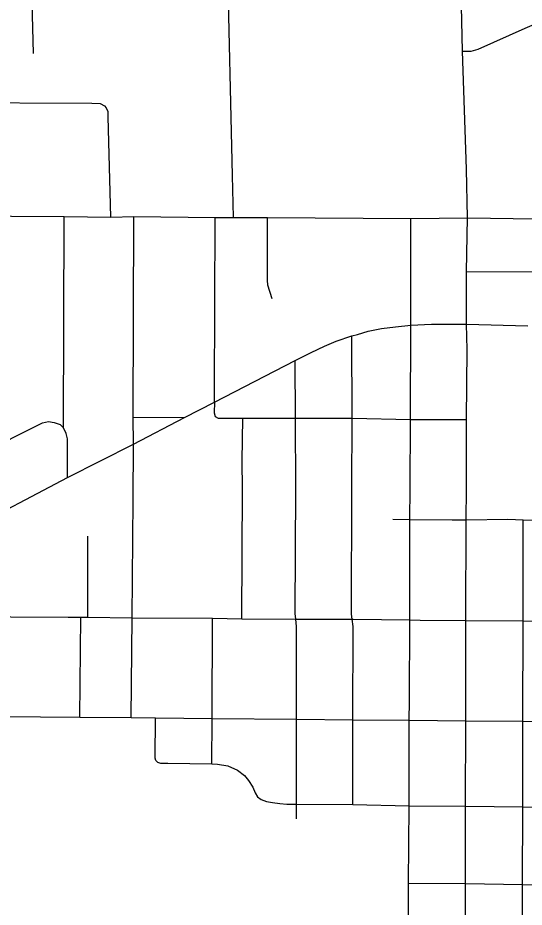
# Model space of a CAD drawing. Extents: x -1403959 to 81668, y -1400582 to 11018.
# Drawn here: x 6669.1 to 6730.3, y 8142 to 8249.6 of the extents above; entities that cross this region are included whole.
import ezdxf

# ---------------------------------------------------------------- set-up
doc = ezdxf.new("R2010")
doc.units = 0
doc.layers.add('tdCiSectNmbr', color=7, linetype='Continuous')
doc.layers.add('tdCiSectTwpRng', color=7, linetype='Continuous')

msp = doc.modelspace()

# ---------------------------------------------------------------- linework, layer by layer
at = {"layer": 'tdCiSectNmbr'}
for points in [[(6723.3, 8231.28), (6722.83, 8245.53), (6722.41, 8263.66), (6722.41, 8264.78), (6722.3, 8270.3), (6722.32, 8270.97), (6722.2, 8271.81), (6722.16, 8271.97)], [(6723.42, 8225.36), (6723.3, 8231.28)], [(6626.86, 8225.77), (6626.86, 8225.77), (6633.73, 8225.76), (6647.27, 8225.77), (6654.91, 8225.61), (6660.82, 8225.61), (6661.84, 8225.63), (6668.3, 8225.58), (6674.67, 8225.55), (6680.29, 8225.47), (6683.08, 8225.52), (6692.92, 8225.42), (6693.17, 8225.42), (6695.12, 8225.42), (6699.25, 8225.41), (6716.57, 8225.29)], [(6716.57, 8225.29), (6723.42, 8225.36), (6731.74, 8225.24), (6731.74, 8225.24)], [(6723.32, 8212.51), (6723.32, 8218.89), (6723.42, 8225.36)], [(6662.66, 8187.44), (6675.07, 8193.98), (6683.05, 8198.02), (6689.22, 8201.22), (6692.83, 8203.08), (6702.61, 8208.12), (6704.52, 8209.1), (6706.15, 8209.87), (6707.56, 8210.45), (6709.46, 8211.1), (6710.11, 8211.28), (6711.43, 8211.65), (6713.01, 8211.98), (6714.7, 8212.2), (6716.57, 8212.41)], [(6716.57, 8212.41), (6719.09, 8212.51), (6723.32, 8212.51)], [(6723.32, 8212.51), (6730.72, 8212.33)], [(6723.38, 8209.44), (6723.38, 8209.44), (6723.32, 8212.51)], [(6723.24, 8176.66), (6723.27, 8188.86), (6723.32, 8192.54), (6723.29, 8201), (6723.38, 8209.44)], [(6661.24, 8177.17), (6675.13, 8177.06)], [(6675.13, 8177.06), (6676.7, 8177.06), (6677.54, 8177.06), (6682.87, 8177), (6692.6, 8176.94), (6696.15, 8176.89)], [(6696.15, 8176.89), (6702.59, 8176.83), (6702.67, 8176.83), (6702.68, 8176.83), (6702.77, 8176.83), (6709.39, 8176.82), (6709.48, 8176.82), (6709.6, 8176.82), (6716.44, 8176.75), (6717.69, 8176.73)], [(6717.69, 8176.73), (6723.24, 8176.66), (6730.16, 8176.62), (6737.06, 8176.58), (6743.98, 8176.53)]]:
    msp.add_lwpolyline(points, dxfattribs=at)
at = {"layer": 'tdCiSectTwpRng'}
for points in [[(6670.96, 8245.27), (6670.73, 8254.54), (6670.68, 8255.51), (6670.45, 8256.3), (6669.94, 8257.2), (6669.73, 8258.08), (6669.72, 8259.3), (6669.65, 8261.23), (6669.61, 8264.83), (6669.53, 8269.61), (6669.53, 8270.36), (6669.68, 8270.99), (6669.97, 8271.96), (6670.05, 8272.7), (6669.94, 8273.38), (6669.74, 8273.97)], [(6695.01, 8230.49), (6694.4, 8256.83), (6694.36, 8259.12), (6694.21, 8263.77)], [(6722.83, 8245.53), (6723.86, 8245.54), (6724.71, 8245.79), (6730.39, 8248.3), (6734.7, 8250.16), (6735.8, 8250.61), (6736.32, 8250.66), (6737.06, 8250.64), (6737.83, 8250.43), (6738.52, 8250.06), (6739.09, 8249.54), (6740.14, 8248.38)], [(6660.54, 8239.33), (6678.01, 8239.23), (6679, 8239.19), (6679.53, 8238.94), (6679.75, 8238.68)], [(6680.29, 8225.47), (6680, 8237.6), (6679.98, 8238.2), (6679.78, 8238.65)], [(6695.12, 8225.42), (6695.01, 8230.49)], [(6675.07, 8193.98), (6675.05, 8196.67), (6675.05, 8197.95), (6675.07, 8198.64), (6674.9, 8199.3), (6674.58, 8199.97), (6674.67, 8225.55)], [(6683.05, 8198.02), (6683.02, 8201.25), (6683.08, 8225.52)], [(6692.83, 8203.08), (6692.84, 8204.29), (6692.92, 8225.42)], [(6699.29, 8217.36), (6699.26, 8217.7), (6699.25, 8225.41)], [(6716.44, 8176.75), (6716.44, 8188.89), (6716.48, 8192.6), (6716.55, 8201), (6716.57, 8212.41), (6716.57, 8225.29)], [(6723.32, 8218.89), (6751.33, 8218.78)], [(6699.3, 8217.28), (6699.29, 8217.36)], [(6699.3, 8217.24), (6699.3, 8217.28)], [(6699.83, 8215.56), (6699.3, 8217.24)], [(6709.56, 8154.41), (6709.56, 8164.67), (6709.59, 8175.96), (6709.48, 8176.82), (6709.39, 8177.45), (6709.45, 8192.6), (6709.47, 8201.14), (6709.46, 8211.1)], [(6702.76, 8154.47), (6702.77, 8164.75), (6702.77, 8175.96), (6702.67, 8176.83), (6702.59, 8177.53), (6702.66, 8192.6), (6702.62, 8201.16), (6702.61, 8208.12)], [(6692.83, 8203.08), (6692.79, 8201.77), (6692.93, 8201.33), (6693.28, 8201.15), (6696.27, 8201.16), (6702.62, 8201.16), (6709.47, 8201.14), (6716.55, 8201), (6723.29, 8201)], [(6662.66, 8196.14), (6663.51, 8196.32), (6664.45, 8196.69), (6668.59, 8198.86), (6672.05, 8200.6), (6672.76, 8200.73), (6673.46, 8200.64), (6674.18, 8200.37), (6674.58, 8199.97)], [(6683.02, 8201.25), (6689.22, 8201.22)], [(6696.15, 8176.89), (6696.21, 8192.58), (6696.18, 8195.93), (6696.27, 8201.16)], [(6682.87, 8177), (6682.99, 8191.26), (6683.05, 8198.02)], [(6714.41, 8188.92), (6716.44, 8188.89)], [(6716.44, 8188.89), (6721.57, 8188.86), (6723.27, 8188.86), (6728.28, 8188.91), (6730.17, 8188.84), (6737.09, 8188.75), (6744.01, 8188.68), (6751.54, 8188.62)], [(6730.16, 8176.62), (6730.17, 8188.84)], [(6677.54, 8177.06), (6677.54, 8186.89)], [(6676.55, 8165), (6676.7, 8177.06)], [(6682.78, 8164.95), (6682.87, 8177)], [(6692.53, 8159.33), (6692.55, 8164.84), (6692.6, 8176.94)], [(6716.4, 8166.9), (6716.44, 8176.75)], [(6723.1, 8125.66), (6723.13, 8135.26), (6723.19, 8144.78), (6723.19, 8144.85), (6723.17, 8154.21), (6723.21, 8164.52), (6723.24, 8176.66)], [(6730.06, 8125.39), (6730.04, 8135.2), (6730.08, 8144.68), (6730.08, 8144.75), (6730.11, 8154.12), (6730.13, 8164.49), (6730.16, 8176.62)], [(6716.3, 8135.41), (6716.29, 8144.83), (6716.29, 8144.9), (6716.38, 8154.27), (6716.39, 8164.62), (6716.4, 8166.9)], [(6661.5, 8165.25), (6661.57, 8165.19), (6661.72, 8165.12), (6661.88, 8165.09), (6662.23, 8165.09), (6676.55, 8165)], [(6676.55, 8165), (6682.78, 8164.95)], [(6682.78, 8164.95), (6685.7, 8164.92), (6692.55, 8164.84), (6702.77, 8164.75)], [(6685.84, 8159.66), (6685.76, 8159.74), (6685.68, 8160.03), (6685.7, 8164.92)], [(6702.77, 8164.75), (6709.56, 8164.67), (6716.39, 8164.62), (6723.21, 8164.52)], [(6723.21, 8164.52), (6730.13, 8164.49), (6737.02, 8164.4), (6743.95, 8164.36), (6744.05, 8164.36)], [(6685.84, 8159.66), (6685.96, 8159.54), (6686.3, 8159.43), (6687.2, 8159.42), (6692.53, 8159.33), (6693.22, 8159.29), (6694.44, 8159.11), (6695.63, 8158.58), (6696.45, 8157.92), (6696.95, 8157.32), (6697.47, 8156.51), (6697.76, 8155.83), (6698.04, 8155.33), (6698.48, 8155.02), (6699.13, 8154.79), (6699.85, 8154.65), (6700.75, 8154.53), (6701.59, 8154.47), (6702.76, 8154.47)], [(6702.74, 8152.67), (6702.76, 8154.47)], [(6702.76, 8154.47), (6709.56, 8154.41), (6716.38, 8154.27), (6723.17, 8154.21)], [(6723.17, 8154.21), (6730.11, 8154.12), (6737, 8154.06)], [(6716.29, 8144.9), (6723.19, 8144.85), (6730.08, 8144.75), (6730.08, 8144.75)], [(6730.08, 8144.75), (6733.83, 8144.68)]]:
    msp.add_lwpolyline(points, dxfattribs=at)

doc.saveas('drawing.dxf')
